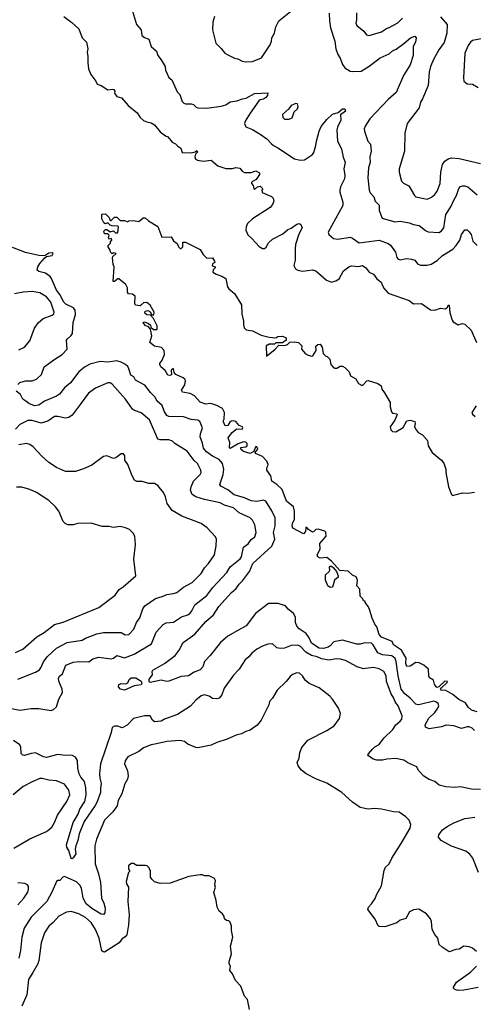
# Model space of a CAD drawing. Extents: x 1678759 to 1859541, y 384609 to 522867.
# Tile 438 of 466: x 1805563 to 1809641, y 489851 to 498707. Entities that reach past the tile are written whole.
import ezdxf

# ---------------------------------------------------------------- set-up
doc = ezdxf.new("R2010")
doc.units = 0

msp = doc.modelspace()

# ---------------------------------------------------------------- linework, layer by layer
at = {"layer": '0CON20XD'}
for points in [[(1807313.8, 498735), (1807298, 498685), (1807296.7, 498615), (1807326.4, 498496.4), (1807375, 498447.5), (1807406.1, 498406.1), (1807440.7, 498389.3), (1807495, 498360), (1807525, 498356.2), (1807564.2, 498334.2), (1807595, 498328.8), (1807655, 498331.2), (1807737.5, 498365), (1807815, 498481.2), (1807827.8, 498515), (1807830.8, 498545), (1807853, 498587), (1807865.9, 498644.1), (1807891.7, 498698.3), (1808041.7, 498818.3)], [(1805960.6, 498735), (1806032.3, 498682.3), (1806093.1, 498625), (1806124.6, 498544.6), (1806162.5, 498505), (1806176, 498445), (1806170, 498415), (1806176.7, 498375), (1806175, 498320), (1806182.5, 498265), (1806203.4, 498213.4), (1806246.2, 498155), (1806258.3, 498128.3), (1806295, 498114.4), (1806355, 498076), (1806395, 498083.8), (1806409.1, 498079.1), (1806418, 498065), (1806416.2, 498045), (1806435, 498017.5), (1806477.5, 498005), (1806537.5, 497935), (1806619.5, 497869.5), (1806645, 497827.5), (1806675, 497801.2), (1806705, 497788), (1806745, 497780.8), (1806775, 497762.9), (1806825, 497698), (1806872.7, 497662.7), (1806895, 497654), (1806934.5, 497604.5), (1806965, 497592), (1806985, 497570), (1807012.7, 497552.7), (1807025, 497514), (1807105, 497509.2), (1807141.7, 497518.3), (1807155, 497530), (1807160, 497515), (1807143, 497497), (1807137.5, 497475), (1807143.9, 497453.9), (1807160, 497445), (1807215, 497433.3), (1807285, 497442.5), (1807343, 497393), (1807415, 497370), (1807475, 497370), (1807505, 497376.7), (1807541.7, 497371.7), (1807563.6, 497343.6), (1807583.6, 497333.6), (1807645, 497332.5), (1807685, 497347.5), (1807718.3, 497328.3), (1807720, 497315), (1807689.3, 497270.7), (1807655, 497253.3), (1807647.7, 497242.3), (1807646, 497235), (1807660.8, 497215), (1807669.3, 497189.3), (1807675, 497180), (1807700, 497205), (1807725, 497210), (1807750, 497185), (1807740, 497175), (1807743.6, 497153.6), (1807826.2, 497116.2), (1807840.7, 497100.7), (1807849.2, 497075), (1807836.9, 497045), (1807815, 497019.2), (1807654.6, 496915.4), (1807611.2, 496875), (1807599.2, 496845), (1807597.1, 496815), (1807612.8, 496772.8), (1807650, 496740), (1807715, 496666), (1807745, 496650), (1807765, 496648.8), (1807779.1, 496660.9), (1807800.6, 496699.4), (1807836.2, 496733.8), (1807928.5, 496781.5), (1807975, 496821.2), (1808005, 496833.3), (1808055, 496868), (1808075, 496873.3), (1808090, 496865), (1808102, 496835), (1808071.7, 496778.3), (1808044, 496684), (1808038.1, 496645), (1808040, 496545), (1808028.8, 496495), (1808043.8, 496465), (1808065, 496454.2), (1808105, 496446.2), (1808195, 496456), (1808225, 496448), (1808321.4, 496365), (1808365, 496347.3), (1808405, 496358.2), (1808434.3, 496375.7), (1808475, 496446.9), (1808521.2, 496485), (1808545, 496491.9), (1808612, 496488), (1808645, 496496.7), (1808676.2, 496475), (1808703.8, 496435), (1808745, 496419.4), (1808772.5, 496375), (1808814.2, 496345), (1808834.2, 496294.2), (1808875, 496247.5), (1809065, 496180), (1809105, 496150), (1809175.9, 496155.9), (1809255, 496096.7), (1809295, 496094), (1809345, 496112.5), (1809390, 496105), (1809412.5, 496125), (1809415, 496140), (1809425, 496140), (1809429.2, 496069.2), (1809450, 496005), (1809460.7, 495990.7), (1809505, 495963.3), (1809545, 495973.3), (1809565, 495970), (1809623.3, 495915), (1809670.8, 495805)], [(1806576, 498785), (1806614, 498665), (1806655.8, 498615), (1806661.2, 498565), (1806685, 498546.2), (1806723, 498533), (1806745, 498467.5), (1806793.6, 498423.6), (1806804, 498385), (1806835, 498346), (1806870, 498285), (1806874.5, 498254.5), (1806905, 498188.8), (1806931.4, 498165), (1806979.3, 498059.3), (1807002.5, 498035), (1807025, 497970), (1807040, 497955), (1807055, 497950), (1807105, 497950), (1807125, 497943.3), (1807149.5, 497919.5), (1807165, 497913.8), (1807245, 497910), (1807375, 497929.5), (1807415, 497942.2), (1807455, 497967.5), (1807515, 497976.5), (1807565, 497995.6), (1807599.8, 498000.2), (1807675, 498044.3), (1807795, 498050), (1807790, 498025), (1807774, 498005), (1807755, 497993.5), (1807725, 497986.9), (1807713.9, 497976.1), (1807634.5, 497865), (1807590, 497795), (1807583.4, 497773.4), (1807596, 497745), (1807655, 497718.5), (1807732.7, 497672.7), (1807785.3, 497635.3), (1807825, 497594.3), (1807845, 497574.4), (1807885, 497555.6), (1808035, 497454.3), (1808085, 497442.9), (1808123, 497447), (1808195, 497496), (1808207.2, 497512.8), (1808226.9, 497575), (1808231.1, 497615), (1808254.5, 497705), (1808273.9, 497746.1), (1808325, 497808.8), (1808375, 497856), (1808426.4, 497873.6), (1808464.2, 497905.8), (1808487.5, 497905), (1808491.2, 497885), (1808448.3, 497851.7), (1808449.2, 497805), (1808418.8, 497741.2), (1808413.6, 497716.4), (1808420.4, 497615), (1808454.7, 497544.7), (1808471.1, 497471.1), (1808490, 497425), (1808478.5, 497365), (1808485.5, 497305), (1808482.9, 497275), (1808447.2, 497202.8), (1808440, 497175), (1808442.2, 497155), (1808468.2, 497065), (1808468.5, 497035), (1808336.7, 496795), (1808343.3, 496775), (1808385, 496740), (1808423.9, 496733.9), (1808535, 496750), (1808555, 496743.3), (1808615, 496700.8), (1808795, 496723.5), (1808875, 496693.8), (1808898.1, 496678.1), (1808942.5, 496615), (1808955, 496567.5), (1808965, 496554.2), (1808985, 496547.1), (1809041.3, 496558.7), (1809085, 496554.3), (1809114.3, 496544.3), (1809140.3, 496510.3), (1809165, 496500), (1809225, 496498.5), (1809261.1, 496508.9), (1809317.3, 496542.7), (1809365, 496585.6), (1809456.9, 496643.1), (1809488.5, 496675), (1809518.9, 496725), (1809533.9, 496776.1), (1809565, 496816), (1809585, 496816), (1809605, 496800), (1809620.8, 496775), (1809637.1, 496715), (1809675, 496676)], [(1808345.5, 498765.5), (1808346.9, 498695), (1808358.6, 498635), (1808395.6, 498515), (1808405.8, 498445), (1808424.2, 498395), (1808445, 498362.5), (1808463.8, 498305), (1808486.2, 498275), (1808535, 498245.7), (1808555, 498240.8), (1808632.5, 498245), (1808705, 498288.1), (1808805, 498364.4), (1808885, 498399.5), (1808915, 498426.5), (1808947.7, 498442.3), (1809016.6, 498493.4), (1809076.7, 498545), (1809115, 498558), (1809128.8, 498545), (1809120.8, 498505), (1809100, 498465), (1809099.5, 498385), (1809075, 498301.2), (1809014.5, 498205), (1808948.2, 498051.8), (1808875, 497990.8), (1808710, 497815), (1808668.3, 497748.3), (1808660.8, 497725), (1808662.5, 497705), (1808692, 497615), (1808717.8, 497587.8), (1808722.5, 497525), (1808711.9, 497475), (1808714.4, 497425.6), (1808698.6, 497375), (1808691.9, 497285), (1808705.8, 497175), (1808715, 497150), (1808748, 497115), (1808757.5, 497075), (1808795, 497038.8), (1808795, 496990), (1808820.9, 496920.9), (1808935, 496889.2), (1808984.2, 496895.8), (1809065, 496880.6), (1809105, 496864.3), (1809155.4, 496855.4), (1809211.2, 496811.2), (1809235, 496800.5), (1809335, 496794.4), (1809355, 496807.5), (1809375.6, 496835), (1809395.7, 496955), (1809438.9, 497025), (1809465.6, 497085), (1809489.5, 497125), (1809511.7, 497188.3), (1809525, 497206), (1809545, 497214.3), (1809565, 497214.3), (1809592.4, 497202.4), (1809675, 497131.2)], [(1808592.1, 498767.9), (1808592.2, 498705), (1808584.4, 498675), (1808595, 498656), (1808656, 498605), (1808680.5, 498570.5), (1808705, 498563.8), (1808815, 498598.6), (1808860.9, 498629.1), (1808885, 498635.7), (1808961.5, 498678.5), (1809005, 498720.5)], [(1809345, 498734), (1809405.5, 498665), (1809404.4, 498585), (1809378, 498502), (1809330, 498435), (1809285, 498356), (1809255.5, 498285), (1809245.5, 498234.5), (1809236.9, 498115), (1809185.8, 497995), (1809165.8, 497965), (1809154.3, 497915), (1809046, 497775), (1809024.3, 497685.7), (1809021.4, 497525), (1808974.3, 497365), (1808974.2, 497335), (1808996, 497255), (1809015, 497236), (1809061.7, 497211.7), (1809113, 497127), (1809125, 497114.4), (1809225, 497093.1), (1809265, 497110), (1809295, 497134.4), (1809316.9, 497165), (1809344.5, 497235), (1809349.3, 497335), (1809364.5, 497405), (1809385, 497434.4), (1809415, 497455.6), (1809445, 497463.5), (1809515, 497458.1), (1809705, 497413.3)], [(1809745, 498540), (1809635, 498518.8), (1809615, 498506.2), (1809595, 498476.2), (1809564.3, 498405), (1809553.3, 498185), (1809557.5, 498155), (1809585, 498130), (1809635, 498126.2), (1809685, 498097.5)], [(1807985, 497812.5), (1808013.3, 497825), (1808031.7, 497878.3), (1808060, 497905), (1808066.2, 497925), (1808060, 497950), (1808045, 497952.5), (1808005, 497936.2), (1807978.6, 497901.4), (1807926.7, 497855), (1807928.3, 497828.3), (1807942.7, 497812.7), (1807985, 497812.5)], [(1809675, 492480), (1809625, 492496.7), (1809595, 492523.3), (1809571.7, 492561.7), (1809511.7, 492591.7), (1809457.3, 492637.3), (1809395, 492672.7), (1809352.5, 492675), (1809346.7, 492685), (1809353.8, 492696.2), (1809407.5, 492745), (1809410, 492755), (1809385, 492756.7), (1809332.3, 492707.7), (1809315, 492701.2), (1809305.9, 492705.9), (1809291.2, 492731.2), (1809282.5, 492765), (1809246.4, 492786.4), (1809240, 492805), (1809238.6, 492865), (1809195, 492901.2), (1809155, 492923.3), (1809125, 492924), (1809075, 492893.3), (1809045, 492890), (1809034.3, 492915.7), (1809036.7, 492965), (1808996.7, 493036.7), (1808925, 493084.3), (1808911.2, 493115), (1808815, 493154.2), (1808795, 493175.8), (1808772.5, 493245), (1808755, 493270), (1808732.5, 493325), (1808712, 493392), (1808700, 493425), (1808670, 493465), (1808668.3, 493478.3), (1808655, 493480), (1808648.3, 493498.3), (1808623, 493523), (1808620, 493585), (1808593.6, 493613.6), (1808601.2, 493665), (1808587.5, 493695), (1808555, 493710), (1808515, 493745.8), (1808441.7, 493751.7), (1808365, 493837.5), (1808325, 493870), (1808263.8, 493863.8), (1808242.5, 493875), (1808236.7, 493895), (1808263.8, 493945), (1808262.5, 493995), (1808317.7, 494062.3), (1808315, 494096.7), (1808305, 494106), (1808245, 494123.3), (1808225, 494122.5), (1808205, 494100), (1808195, 494097.5), (1808160.7, 494120.7), (1808145, 494140), (1808135, 494140), (1808132.5, 494105), (1808115, 494082.5), (1808020, 494135), (1808012.5, 494155), (1808014.2, 494174.2), (1808034.4, 494215), (1808032.5, 494285), (1808024.4, 494324.4), (1807961.8, 494375), (1807921.7, 494481.7), (1807876.2, 494525), (1807831.2, 494555), (1807820.8, 494605), (1807785.8, 494655), (1807784, 494675), (1807793.3, 494695), (1807796.7, 494705), (1807786.2, 494735), (1807745, 494776.7), (1807682.5, 494805), (1807680, 494815), (1807702.5, 494845), (1807695.9, 494865.9), (1807682.5, 494865), (1807668.3, 494821.7), (1807635, 494803.8), (1807575, 494822.5), (1807550, 494845), (1807551.2, 494858.8), (1807594.1, 494865.9), (1807606.7, 494875), (1807608, 494895), (1807595, 494908), (1807575, 494909.2), (1807526.7, 494893.3), (1807455, 494850), (1807450, 494855), (1807453.6, 494903.6), (1807437.5, 494945), (1807442.5, 494955), (1807474.2, 494995), (1807505, 495020.6), (1807515, 495025.7), (1807562.5, 495025), (1807570, 495035), (1807565, 495043.8), (1807535, 495058), (1807505, 495092.5), (1807485, 495097.8), (1807464.2, 495095.8), (1807452, 495088), (1807435, 495057.5), (1807410, 495055), (1807392.5, 495095), (1807400, 495115), (1807403.8, 495175), (1807385, 495210), (1807335, 495238), (1807299.1, 495249.1), (1807275, 495253.5), (1807235, 495250), (1807186.4, 495266.4), (1807133.3, 495325), (1807095, 495344), (1807027, 495357), (1807017.5, 495375), (1807047.7, 495422.3), (1807053, 495463), (1807047.5, 495475), (1807032.5, 495485), (1806967, 495517), (1806953, 495533), (1806945, 495570), (1806923.3, 495555), (1806926.4, 495513.6), (1806913, 495507), (1806895, 495510), (1806870.5, 495550.5), (1806832.5, 495585), (1806822.5, 495605), (1806822.5, 495615), (1806843.3, 495645), (1806863.3, 495695), (1806861.7, 495731.7), (1806838.3, 495758.3), (1806775, 495770), (1806733.3, 495805), (1806752, 495865), (1806740, 495925), (1806717.5, 495947.5), (1806695, 495952.5), (1806672.5, 495985), (1806685, 495990), (1806720, 495975), (1806738.3, 495958.3), (1806741.7, 495941.7), (1806765, 495920), (1806795, 495920), (1806800, 495925), (1806800, 495955), (1806765, 496020), (1806738.3, 496048.3), (1806705, 496052.5), (1806688.3, 496068.3), (1806690, 496085), (1806715, 496092.5), (1806735, 496080), (1806751.7, 496051.7), (1806768.3, 496051.7), (1806772.5, 496075), (1806735, 496140), (1806705, 496164), (1806675, 496160), (1806645, 496133.8), (1806605, 496140), (1806597.5, 496155), (1806601.7, 496221.7), (1806577, 496237), (1806541.7, 496241.7), (1806532.5, 496255), (1806532.5, 496295), (1806517.5, 496325), (1806455, 496376.7), (1806443.9, 496376.1), (1806415, 496352.5), (1806403.8, 496353.8), (1806412.5, 496485), (1806402.5, 496505), (1806397.5, 496565), (1806401.7, 496578.3), (1806430, 496605), (1806405, 496610), (1806395, 496600), (1806380, 496615), (1806377.5, 496635), (1806357.5, 496665), (1806357.5, 496675), (1806378.3, 496698.3), (1806380, 496715), (1806390, 496725), (1806388.3, 496738.3), (1806371.7, 496731.7), (1806360, 496745), (1806368.3, 496768.3), (1806355, 496780), (1806325, 496780), (1806320, 496805), (1806335, 496820), (1806345, 496820), (1806375, 496800), (1806405, 496807.5), (1806425, 496790), (1806445, 496790), (1806450, 496845), (1806445, 496850), (1806393, 496853), (1806375, 496860), (1806355, 496880), (1806335, 496872.5), (1806320.7, 496880.7), (1806302.5, 496915), (1806301.7, 496958.3), (1806335, 496960), (1806368.3, 496928.3), (1806375, 496900), (1806385, 496900), (1806415, 496930), (1806435, 496930), (1806465, 496902.5), (1806505, 496902.5), (1806535, 496890), (1806543, 496897), (1806585, 496902.5), (1806635, 496893.3), (1806674, 496926), (1806690, 496925), (1806719.5, 496899.5), (1806805, 496846.7), (1806841.2, 496751.2), (1806923.6, 496753.6), (1806947, 496717), (1806980, 496695), (1806990, 496665), (1807005, 496650), (1807015, 496650), (1807030, 496665), (1807030, 496705), (1807055, 496706.7), (1807185, 496640), (1807213.9, 496593.9), (1807245, 496562.5), (1807296.2, 496565), (1807315, 496536.7), (1807317.5, 496522.5), (1807295, 496510), (1807293, 496493), (1807320, 496485), (1807320, 496475), (1807303, 496457), (1807300, 496435), (1807328.3, 496418.3), (1807381.7, 496401.7), (1807415, 496380), (1807432.5, 496305), (1807442.5, 496285), (1807493, 496243), (1807557, 496143), (1807560.5, 496060.5), (1807575.8, 495995), (1807576.2, 495965), (1807582.5, 495935), (1807597.7, 495917.7), (1807655, 495909.2), (1807735, 495870), (1807805, 495851.2), (1807865, 495846.7), (1807885, 495856.7), (1807925, 495860), (1807960, 495845), (1807960, 495825), (1807925, 495800), (1807865, 495800), (1807855, 495790), (1807805, 495790), (1807795, 495780), (1807785, 495780), (1807780, 495775), (1807781.7, 495681.7), (1807860, 495745), (1807891.7, 495778.3), (1807945, 495777.5), (1807970, 495785), (1807993, 495807), (1808035, 495810), (1808070, 495805), (1808100, 495775), (1808097.5, 495745), (1808132.3, 495702.3), (1808155, 495688.8), (1808188.3, 495681.7), (1808197.5, 495685), (1808227, 495733), (1808225, 495770), (1808243.3, 495786.7), (1808265, 495790), (1808281.7, 495761.7), (1808290, 495705), (1808315, 495680), (1808328.3, 495678.3), (1808350, 495655), (1808360, 495605), (1808380.7, 495580.7), (1808395, 495572.5), (1808415, 495572.5), (1808445, 495590), (1808465, 495590), (1808485, 495580), (1808525, 495540), (1808537.5, 495505), (1808585.9, 495475.9), (1808608, 495435), (1808635, 495418.8), (1808648.8, 495421.2), (1808685, 495460), (1808697, 495463), (1808782.5, 495435), (1808813.3, 495415), (1808818.8, 495385), (1808842.1, 495352.1), (1808893.8, 495265), (1808892.9, 495225), (1808905, 495180), (1808915, 495168.8), (1808952.5, 495162.5), (1808957.5, 495155), (1808936.7, 495105), (1808892.5, 495045), (1808899.5, 495019.5), (1808915, 495004), (1808945, 495000.8), (1809010.7, 495039.3), (1809045, 495100), (1809073.9, 495103.9), (1809115, 495092.5), (1809118.8, 495075), (1809113.3, 495045), (1809127.7, 495017.7), (1809146.7, 494995), (1809185, 494972), (1809230.7, 494920.7), (1809234.5, 494874.5), (1809270.8, 494815), (1809354.2, 494744.2), (1809375, 494717.5), (1809393, 494663), (1809393.3, 494635), (1809419.5, 494505), (1809446, 494435), (1809455, 494428.6), (1809545, 494451.8), (1809592.2, 494447.8), (1809652.1, 494457.9)], [(1805546, 495425), (1805565, 495442.5), (1805615, 495459.2), (1805675, 495458.1), (1805715, 495472.9), (1805759.2, 495515), (1805782, 495585), (1805878.8, 495655), (1805945, 495695.6), (1805988.5, 495745), (1805984.4, 495825), (1805988.6, 495835), (1806025, 495865.5), (1806036.7, 495885), (1806042.9, 495985), (1806065.9, 496055), (1806061, 496095), (1806045.6, 496115.6), (1805979, 496149), (1805960.9, 496165), (1805924.8, 496235), (1805894, 496275), (1805849.5, 496379.5), (1805836.4, 496396.4), (1805795, 496427.5), (1805735, 496441.2), (1805720, 496455), (1805725.8, 496485), (1805743.5, 496515), (1805785, 496563.3), (1805802.5, 496577.5), (1805853.3, 496585), (1805863.8, 496605), (1805855, 496610.8), (1805825, 496606.7), (1805787.5, 496582.5), (1805735, 496586.8), (1805615, 496614.3), (1805499, 496659)], [(1805553.8, 495736.2), (1805607, 495763), (1805655, 495819.2), (1805697.1, 495932.9), (1805728.5, 495981.5), (1805775, 496019.4), (1805855, 496050), (1805868.8, 496061.2), (1805872.5, 496075), (1805841.4, 496165), (1805804, 496215), (1805745, 496249.1), (1805675, 496260.9), (1805595, 496257.7), (1805515, 496241.5)], [(1809651.4, 492315), (1809630, 492335), (1809605, 492345.6), (1809585, 492346.5), (1809535, 492332.9), (1809465, 492354.7), (1809397.6, 492362.4), (1809355, 492345.6), (1809245, 492329.4), (1809210, 492345), (1809208, 492365), (1809240, 492425), (1809295.6, 492475), (1809323.5, 492515), (1809330.6, 492535), (1809324.4, 492555), (1809305, 492572.7), (1809285, 492577.2), (1809162.7, 492547.3), (1809145, 492545.2), (1809125, 492551.7), (1809075, 492603.2), (1809025, 492643.1), (1808993.6, 492685), (1808965.1, 492805), (1808949.1, 492935), (1808940, 492960), (1808910, 492985), (1808825, 492995.3), (1808783.2, 493013.2), (1808742, 493085), (1808725, 493100), (1808665, 493102.9), (1808625, 493090.3), (1808595, 493088.7), (1808465, 493126.8), (1808388.3, 493111.7), (1808355, 493073.8), (1808335, 493062.3), (1808295, 493052.3), (1808255, 493053.2), (1808185, 493100.5), (1808165, 493145.7), (1808138.9, 493185), (1808075, 493229.1), (1808053.2, 493253.2), (1808041.6, 493285), (1808042.4, 493332.4), (1808025.6, 493365), (1807978, 493405), (1807953.8, 493435), (1807887, 493457), (1807800, 493455), (1807684.2, 493365), (1807598.1, 493255), (1807525, 493214.3), (1807435, 493162.5), (1807367.1, 493105), (1807275, 492987.5), (1807225.8, 492935), (1807210, 492885), (1807185, 492858.8), (1807130.5, 492839.5), (1807080, 492805), (1807015, 492799.2), (1806905, 492755.8), (1806885, 492752.9), (1806835, 492765.7), (1806735, 492744), (1806726.7, 492755), (1806726.7, 492775), (1806756, 492815), (1806753.9, 492843.9), (1806758.8, 492855), (1806864.4, 492915.6), (1806960.9, 492989.1), (1806995.6, 493035), (1807032.9, 493105), (1807138.5, 493181.5), (1807237.8, 493295), (1807305.5, 493355), (1807352, 493428), (1807467.8, 493555), (1807509.3, 493590.7), (1807535, 493630), (1807565, 493658.5), (1807628.2, 493745), (1807659.6, 493815), (1807829.2, 493970.9), (1807855.4, 494035), (1807845.2, 494095), (1807859.6, 494155), (1807858.5, 494225), (1807830.5, 494290.5), (1807775, 494375.6), (1807755, 494384.5), (1807695.3, 494374.7), (1807645, 494378.6), (1807585, 494407.4), (1807492, 494432), (1807435, 494478.2), (1807371.8, 494511.8), (1807362.9, 494525), (1807391.6, 494615), (1807399.4, 494665), (1807385.6, 494715.6), (1807355, 494751.6), (1807295, 494781.6), (1807241.2, 494821.2), (1807214.5, 494854.5), (1807206.7, 494896.7), (1807185.3, 494955), (1807187.7, 494982.3), (1807205.3, 495035), (1807182.8, 495092.7), (1807163.6, 495103.6), (1807105, 495109.7), (1807035, 495134.1), (1806905, 495139.4), (1806887, 495147), (1806861.4, 495185), (1806845, 495236.9), (1806799.1, 495275), (1806777.6, 495315), (1806737.6, 495355), (1806689.2, 495419.2), (1806604.6, 495465), (1806590, 495495), (1806560.8, 495510.8), (1806545.3, 495565.3), (1806535, 495587.1), (1806515.6, 495605), (1806475, 495626.7), (1806435, 495638), (1806355, 495628.1), (1806285, 495632.5), (1806192.2, 495607.8), (1806145, 495581.1), (1806095, 495540), (1806019, 495441), (1805966.4, 495395), (1805921.1, 495338.9), (1805895, 495321.8), (1805785, 495276.7), (1805735, 495240), (1805694.6, 495234.6), (1805645, 495254.2), (1805616.7, 495275), (1805592.5, 495295), (1805570, 495335), (1805532.5, 495365)], [(1805475, 492515.6), (1805565, 492495.7), (1805665, 492511.5), (1805735, 492511.5), (1805845, 492493.3), (1805867.7, 492502.3), (1805894.4, 492525), (1805915.6, 492595), (1805948.8, 492655), (1805945.5, 492685), (1805915, 492756.7), (1805912.3, 492785), (1805924.4, 492805), (1805946.4, 492823.6), (1805978.5, 492901.5), (1806045, 492927.3), (1806095.6, 492935.6), (1806185, 492931.8), (1806221.1, 492958.9), (1806275, 492973.3), (1806385, 492956.7), (1806405, 492964.4), (1806435, 492988.2), (1806505, 492968.5), (1806591.2, 492998.8), (1806748, 493092), (1806790.7, 493199.3), (1806852.6, 493267.4), (1806879.4, 493280.6), (1806945, 493289.4), (1807016.7, 493336.7), (1807075, 493354.5), (1807095, 493367.5), (1807111.5, 493388.5), (1807136.9, 493445), (1807245, 493528.2), (1807299.1, 493600.9), (1807425.5, 493735), (1807455, 493784.3), (1807545, 493857.5), (1807556.1, 493875), (1807575, 493961.4), (1807617.8, 493992.3), (1807645, 494032.2), (1807677.1, 494055), (1807689.4, 494095), (1807676.9, 494165), (1807656.9, 494206.9), (1807634, 494225), (1807535, 494271.9), (1807485.4, 494315.4), (1807405, 494340.9), (1807365, 494361.1), (1807225, 494391.2), (1807145, 494416.7), (1807114.2, 494435), (1807100, 494475), (1807104.4, 494505), (1807124.3, 494555), (1807184, 494615), (1807194.2, 494635), (1807192.9, 494655), (1807161.4, 494715), (1807132.6, 494742.6), (1807068, 494825), (1806956.7, 494895), (1806937, 494917), (1806905, 494928.6), (1806825, 494927.5), (1806805, 494934.2), (1806728.6, 495108.6), (1806655, 495170), (1806595, 495192.9), (1806578, 495205), (1806514.4, 495294.4), (1806395, 495430), (1806375, 495440), (1806355, 495440), (1806245, 495393.3), (1806182.9, 495347.1), (1806105.7, 495245), (1806035, 495150), (1806005, 495128.9), (1805975, 495124.4), (1805905, 495139.4), (1805875, 495139.4), (1805815.3, 495094.7), (1805755, 495078.6), (1805675, 495101.6), (1805635, 495102.1), (1805565, 495065.5), (1805525.5, 495024.5)], [(1809668, 495235), (1809626.7, 495175), (1809635, 495157.5), (1809658.3, 495138.3)], [(1805546.7, 492775), (1805705, 492837.5), (1805740.3, 492859.7), (1805753.6, 492876.4), (1805778, 492932), (1805810, 492975), (1805895, 493055.6), (1805988.8, 493105), (1806125, 493126.7), (1806155, 493144.5), (1806255, 493184.4), (1806315, 493195.5), (1806473.9, 493193.9), (1806510, 493175), (1806545, 493177.5), (1806588.9, 493225), (1806614.5, 493285.5), (1806642.6, 493327.4), (1806670.6, 493409.4), (1806687.1, 493435), (1806785, 493501.9), (1806845, 493518.5), (1806885, 493537.3), (1806945.5, 493544.5), (1806975, 493554.3), (1807035, 493601.9), (1807112.5, 493645), (1807141.7, 493671.7), (1807195, 493724.3), (1807225, 493777.5), (1807260, 493815), (1807314, 493895), (1807330, 493975), (1807331.2, 494035), (1807322, 494055), (1807247.6, 494137.6), (1807195.5, 494175.5), (1807020.6, 494240.6), (1806933, 494293), (1806890, 494355), (1806874.2, 494415), (1806855, 494453.3), (1806805, 494518), (1806775, 494534.2), (1806725, 494534.2), (1806665, 494554.2), (1806615, 494554.2), (1806595.8, 494565.8), (1806574.5, 494604.5), (1806535, 494707.5), (1806506.7, 494745), (1806507.5, 494785), (1806495, 494802.5), (1806475, 494802.5), (1806427.5, 494765), (1806405, 494760), (1806345, 494783.3), (1806317.5, 494777.5), (1806210.5, 494699.5), (1806135, 494666.2), (1806065, 494643.8), (1805974.2, 494644.2), (1805895, 494678.8), (1805825, 494725.7), (1805761.1, 494781.1), (1805685, 494865.8), (1805655, 494887.5), (1805625, 494895.6), (1805555, 494882.2)], [(1805525, 493014.4), (1805590, 493045), (1805716, 493155), (1805782.5, 493195), (1805875, 493266.9), (1805955, 493288.1), (1806275, 493421.4), (1806420.3, 493529.7), (1806457.9, 493582.1), (1806494.4, 493605.6), (1806606.7, 493705), (1806588, 493855), (1806604.2, 493985.8), (1806599.5, 494059.5), (1806586.7, 494085), (1806550.3, 494120.3), (1806515, 494138), (1806465, 494148), (1806405, 494139.2), (1806365, 494147.5), (1806305, 494149.2), (1806205, 494177.5), (1806085.9, 494174.1), (1806045, 494164), (1805995, 494163.3), (1805972.5, 494175), (1805953.9, 494193.9), (1805914, 494285), (1805886.2, 494325), (1805825, 494382.5), (1805714.3, 494454.3), (1805655, 494480), (1805581.2, 494501.2), (1805535, 494501.4)], [(1808355, 493600), (1808332.5, 493615), (1808313.6, 493666.4), (1808312.5, 493715), (1808345, 493742.5), (1808350, 493755), (1808347, 493783), (1808355, 493792.5), (1808365, 493792.5), (1808385, 493777.5), (1808410, 493745), (1808426.7, 493705), (1808426.2, 493693.8), (1808393.9, 493666.1), (1808375, 493602.5), (1808355, 493600)], [(1809705, 491784), (1809625, 491786.2), (1809525, 491808), (1809475, 491801.2), (1809395, 491806.7), (1809335, 491823.3), (1809295, 491853.3), (1809245, 491873.3), (1809195, 491903.3), (1809147.5, 491955), (1809135, 491986.7), (1809052.3, 492022.3), (1809015.9, 492045.9), (1808945, 492061.4), (1808865, 492055.7), (1808825, 492045.7), (1808775, 492045.8), (1808740, 492055), (1808697.5, 492085), (1808693.3, 492095), (1808697.5, 492105), (1808735, 492146.7), (1808755, 492166.2), (1808795, 492186.2), (1808837.5, 492245), (1808918, 492322), (1808945, 492366), (1808985, 492396.2), (1808997.5, 492415), (1809002.5, 492445), (1808965.6, 492535), (1808940, 492570), (1808926.4, 492605), (1808902.3, 492642.3), (1808860.4, 492755), (1808856.4, 492805), (1808837.5, 492845), (1808795, 492867.5), (1808745, 492879.2), (1808671.2, 492871.2), (1808655, 492868.8), (1808596.8, 492886.8), (1808492.6, 492942.6), (1808446.2, 492956.2), (1808407.4, 492957.4), (1808345, 492945.3), (1808275, 492958.6), (1808236.5, 492976.5), (1808185, 492988.4), (1808135, 493017.3), (1808088.1, 493068.1), (1808065, 493080.3), (1808005, 493077.1), (1807945, 493053.6), (1807905, 493050.5), (1807875, 493055.7), (1807835, 493092), (1807795, 493090.8), (1807747, 493073), (1807695, 493044), (1807650.7, 493009.3), (1807623.6, 492976.4), (1807590.6, 492949.4), (1807535, 492864), (1807485, 492810), (1807400, 492695), (1807379.2, 492635), (1807355.6, 492604.4), (1807335, 492598.6), (1807295, 492601.8), (1807265, 492622.5), (1807225, 492633.1), (1807195, 492624.4), (1807145, 492585.5), (1807098.3, 492531.7), (1806982.9, 492457.1), (1806865.3, 492414.8), (1806835, 492397.5), (1806775, 492390), (1806756.2, 492405), (1806736.7, 492446.7), (1806685, 492445.8), (1806585, 492422.5), (1806528.8, 492361.2), (1806485, 492337.5), (1806445, 492353.3), (1806415, 492351.2), (1806395, 492340), (1806385.6, 492295), (1806287.9, 492015), (1806279.1, 491925), (1806282.5, 491885), (1806296.3, 491836.3), (1806288.8, 491795), (1806289.6, 491755), (1806257.2, 491665), (1806240.7, 491639.3), (1806143.1, 491495), (1806098.9, 491385), (1806085.4, 491325), (1806066.5, 491275), (1806062.5, 491245), (1806066.9, 491205), (1806045, 491166.7), (1806035, 491160), (1806025, 491162.5), (1806005.8, 491235), (1805985.7, 491265), (1805984.2, 491285), (1806044.1, 491485), (1806089.7, 491560.2), (1806102.7, 491607.3), (1806149.3, 491675), (1806161.3, 491735), (1806157.3, 491797.3), (1806144.3, 491854.3), (1806113, 491893), (1806098.2, 491925), (1806086.2, 491975), (1806082.3, 492045), (1806065, 492074.3), (1806032.4, 492092.4), (1805975, 492090), (1805906.6, 492096.6), (1805805, 492071.5), (1805778.1, 492078.1), (1805705, 492112), (1805665, 492107.5), (1805605, 492088.8), (1805590.5, 492090.5), (1805576.2, 492106.2), (1805574.4, 492165), (1805564.2, 492185), (1805506.7, 492225)], [(1809670, 490325), (1809635, 490356.7), (1809605, 490367.5), (1809555, 490372.5), (1809515, 490346.7), (1809485, 490343.3), (1809425, 490322.5), (1809360, 490365), (1809335, 490390), (1809322.5, 490445), (1809295, 490480), (1809272.5, 490525), (1809266.4, 490596.4), (1809255, 490620), (1809220, 490665), (1809150, 490705), (1809105, 490700), (1809067, 490683), (1809035, 490622.5), (1808983.3, 490606.7), (1808955, 490582.5), (1808845, 490547.5), (1808795, 490550), (1808785, 490557.5), (1808757.5, 490615), (1808693.6, 490703.6), (1808697.5, 490725), (1808726.7, 490755), (1808758.3, 490801.7), (1808770, 490835), (1808815, 490916.7), (1808840, 491055), (1808852.5, 491085), (1808885.6, 491115), (1808907.8, 491165), (1808993.9, 491296.1), (1809074.2, 491435), (1809079.5, 491469.5), (1809065, 491506.7), (1809035, 491538), (1808975, 491578), (1808925, 491582.5), (1808815, 491605.8), (1808755, 491612), (1808695, 491606.2), (1808625, 491620), (1808555, 491670), (1808460, 491755), (1808325, 491840), (1808232.5, 491875), (1808137.5, 491925), (1808096.1, 491956.1), (1808066.7, 491995), (1808056.7, 492025), (1808076.2, 492065), (1808081.2, 492115), (1808100.3, 492159.7), (1808152.3, 492227.7), (1808325, 492314), (1808390, 492355), (1808439.5, 492420.5), (1808446.2, 492465), (1808428.8, 492515), (1808375.6, 492595.6), (1808351.3, 492621.3), (1808255, 492696.7), (1808165, 492737.5), (1808130, 492765), (1808105.9, 492805.9), (1808078.3, 492828.3), (1808055, 492833.3), (1808015, 492816.7), (1807995, 492800), (1807960, 492755), (1807878.8, 492675), (1807836.7, 492605), (1807807.5, 492575), (1807803.8, 492545), (1807734.1, 492405.9), (1807697, 492363), (1807633.8, 492316.2), (1807595, 492304), (1807557.6, 492282.4), (1807507.7, 492272.3), (1807427.5, 492235), (1807335, 492206), (1807285, 492182), (1807165, 492158.8), (1807145, 492161.2), (1807075, 492191.2), (1807045, 492213.8), (1807003.6, 492223.6), (1806885, 492215.6), (1806793.3, 492195), (1806745, 492185.6), (1806675, 492158.9), (1806635, 492125.6), (1806534.5, 492075.5), (1806510.3, 492039.7), (1806504.3, 492015), (1806530.9, 491950.9), (1806536.9, 491905), (1806532.2, 491875), (1806507.5, 491835), (1806481.8, 491745), (1806447.8, 491685), (1806440, 491635), (1806398.8, 491581.2), (1806325, 491507.5), (1806253.5, 491335), (1806238.5, 491275), (1806240, 491115), (1806271.5, 491025), (1806290, 490945), (1806298.9, 490805), (1806319.2, 490759.2), (1806330.5, 490715), (1806327.3, 490672.7), (1806315, 490659.2), (1806295, 490661.1), (1806211, 490711), (1806160, 490755), (1806133.6, 490805), (1806119.1, 490895), (1806102.8, 490922.8), (1806075, 490950.9), (1805965, 490999.5), (1805951.9, 490995), (1805925, 490965.7), (1805905, 490963.8), (1805895, 490956.2), (1805856.2, 490865), (1805808.2, 490775), (1805665.7, 490634.3), (1805604.1, 490535.9), (1805583.2, 490455), (1805571.1, 490335), (1805555.7, 490265.7)], [(1806505, 492676.7), (1806470, 492685), (1806450, 492705), (1806455, 492727.5), (1806475, 492736.2), (1806517.7, 492732.3), (1806535, 492743.3), (1806547.7, 492772.3), (1806565, 492786.2), (1806606.4, 492786.4), (1806656.1, 492756.1), (1806661.2, 492735), (1806655, 492723.3), (1806593.3, 492716.7), (1806525, 492684), (1806505, 492676.7)], [(1805509.4, 491255), (1805655, 491340), (1805804, 491406), (1805835, 491427.8), (1805852.2, 491445), (1805874.5, 491485), (1805902, 491552), (1805987.3, 491675), (1806012.2, 491735), (1806005, 491776.2), (1805965, 491831.9), (1805895, 491861.5), (1805825.5, 491865.5), (1805765, 491881.9), (1805745, 491880.5), (1805675, 491853.1), (1805595, 491808.9), (1805505, 491734.3)], [(1809687.5, 491035), (1809637.8, 491165), (1809611.4, 491201.4), (1809575, 491228.1), (1809444.5, 491274.5), (1809352.5, 491325), (1809327.5, 491355), (1809330, 491375), (1809365, 491421.2), (1809405, 491450.8), (1809465, 491482.9), (1809565, 491523.1), (1809655.8, 491534.2)], [(1807630, 489805), (1807610, 489895), (1807583.3, 489925), (1807550, 490015), (1807502.5, 490065), (1807477.5, 490125), (1807452.5, 490155), (1807457.5, 490195), (1807447.5, 490215), (1807447.5, 490235), (1807466.7, 490305), (1807456.7, 490375), (1807480, 490455), (1807467.5, 490515), (1807467.5, 490555), (1807455, 490590), (1807441.7, 490601.7), (1807423, 490603), (1807405, 490620), (1807401.7, 490641.7), (1807387.5, 490665), (1807357, 490687), (1807337.5, 490725), (1807330, 490785), (1807307.5, 490855), (1807322.5, 490905), (1807317.5, 490925), (1807322.5, 490965), (1807313, 490983), (1807265, 491007.5), (1807225, 491007.5), (1807206.1, 491016.1), (1807185, 491016.2), (1807085, 491001.2), (1806915, 490941.2), (1806827, 490937), (1806775, 490952.5), (1806750, 490975), (1806740, 490995), (1806740, 491055), (1806730, 491065), (1806730, 491075), (1806710, 491095), (1806695, 491100), (1806615, 491100), (1806587, 491117), (1806565, 491117.5), (1806540, 491095), (1806540, 491065), (1806550, 491055), (1806550, 491045), (1806540, 491035), (1806521.2, 490955), (1806523.3, 490935), (1806540, 490905), (1806536, 490776), (1806546.9, 490655), (1806541.9, 490565), (1806525, 490476.7), (1806512.1, 490457.9), (1806482.2, 490437.8), (1806456.7, 490405), (1806325, 490319.2), (1806312.2, 490322.2), (1806302.7, 490332.7), (1806276.2, 490445), (1806243.6, 490525), (1806205, 490586.5), (1806155, 490630.5), (1806095, 490664.4), (1806025, 490684), (1805985, 490679.2), (1805915, 490644.3), (1805865, 490585.7), (1805825, 490554), (1805786.9, 490495), (1805755.6, 490404.4), (1805734.5, 490245), (1805724.4, 490215), (1805681.8, 490138.2), (1805640.9, 490075), (1805626.2, 489935), (1805581.8, 489835)], [(1805546.4, 490745), (1805598.9, 490805), (1805635, 490860), (1805643.2, 490885), (1805641.2, 490911.2), (1805634, 490925), (1805607.6, 490937.6), (1805545, 490944.3)], [(1809685, 490002), (1809555, 489978), (1809505, 489973.8), (1809473.8, 489983.8), (1809462.5, 489995), (1809463.3, 490005), (1809491.2, 490048.8), (1809615, 490141.2), (1809671.2, 490195)]]:
    msp.add_lwpolyline(points, dxfattribs=at)

doc.saveas('drawing.dxf')
